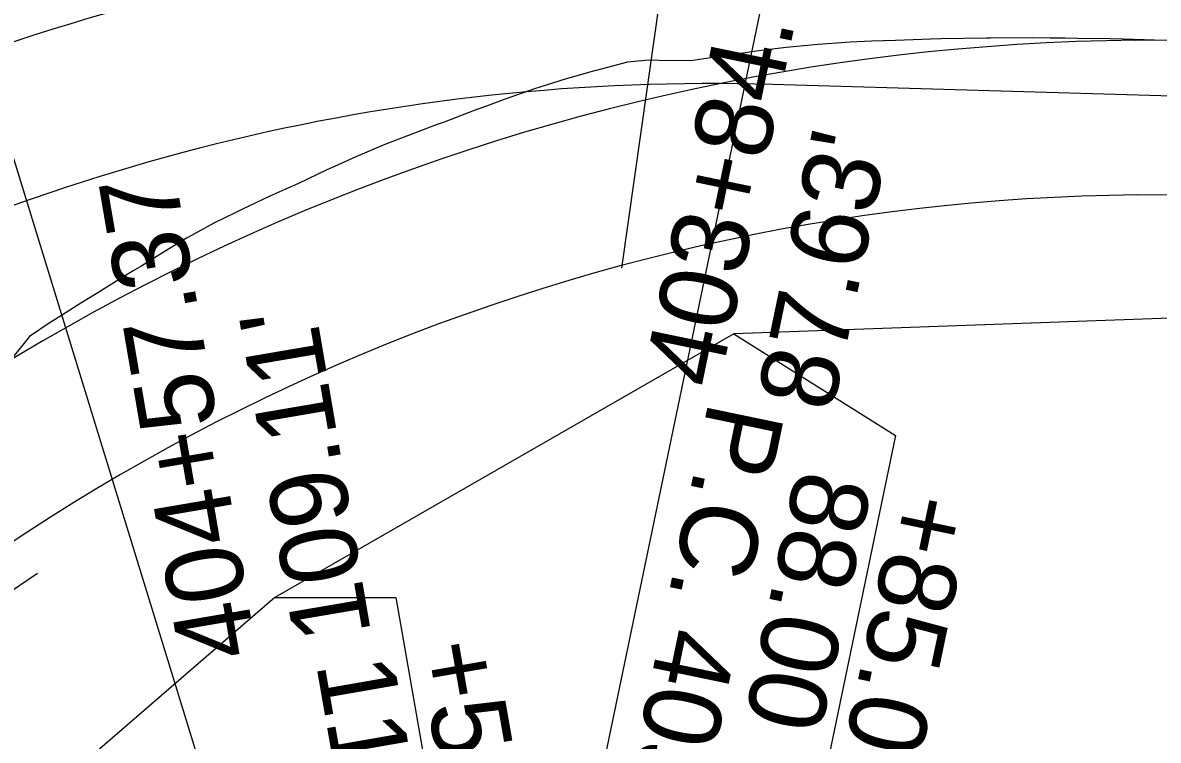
# Model space of a CAD drawing. Extents: x -70 to 701944, y -4 to 666871.
# Drawn here: x 668372.1 to 668460.3, y 656445.8 to 656501.5 of the extents above; entities that cross this region are included whole.
import ezdxf

# ---------------------------------------------------------------- set-up
doc = ezdxf.new("R2010")
doc.units = 0
for name, color, linetype in [('R_Detour', 7, 'Continuous'), ('R_Draft', 7, 'Continuous'), ('R_Erosion', 7, 'Continuous'), ('R_Horz Alg', 7, 'Continuous'), ('R_Horz Alg Annot', 7, 'Continuous'), ('R_No Plot', 7, 'Continuous'), ('R_Proposed Const Limits', 7, 'Continuous'), ('R_Proposed Road', 7, 'Continuous'), ('R_ROW', 7, 'Continuous'), ('R_Striping', 7, 'Continuous'), ('R_Temp Easement Annot', 7, 'Continuous'), ('R_Water Annot', 7, 'Continuous'), ('T_Vehicle Path Rt', 7, 'Continuous')]:
    doc.layers.add(name, color=color, linetype=linetype)

msp = doc.modelspace()

# ---------------------------------------------------------------- linework, layer by layer
at = {"layer": 'R_Detour'}
msp.add_line((668418.651, 656482.429), (668430.223, 656563.935), dxfattribs=at)
at = {"layer": 'R_Draft'}
msp.add_arc((668429.148, 656326.805), 201, 87.60787, 137.69213, dxfattribs=at)
at = {"layer": 'R_Erosion'}
msp.add_line((668458.583, 656500.108), (668547.644, 656500.931), dxfattribs=at)
msp.add_arc((668460.172, 656328.116), 172, 90.52937, 139.27052, dxfattribs=at)
at = {"layer": 'R_Horz Alg'}
msp.add_arc((668429.148, 656326.805), 201, 87.60787, 137.69213, dxfattribs=at)
msp.add_arc((668429.148, 656326.805), 201, 87.60787, 137.69213, dxfattribs=at)
at = {"layer": 'R_Horz Alg Annot'}
for points in [[(668442.23, 656564.108), (668409.161, 656405.278)], [(668350.192, 656559.811), (668406.513, 656376.805)]]:
    msp.add_lwpolyline(points, dxfattribs=at)
at = {"layer": 'R_No Plot'}
msp.add_line((668686.899, 656489.076), (668430.348, 656496.682), dxfattribs=at)
for radius in [172, 160]:
    msp.add_arc((668425.606, 656336.752), radius, 88.30186, 119.49853, dxfattribs=at)
at = {"layer": 'R_Proposed Const Limits'}
for points in [[(668460.028, 656500.122), (668457.592, 656500.189), (668456.567, 656500.211), (668454.048, 656500.252), (668453.043, 656500.262), (668451.926, 656500.28), (668450.51, 656500.296), (668447.289, 656500.281), (668446.972, 656500.277), (668443.437, 656500.209), (668442.657, 656500.189), (668439.907, 656500.102), (668438.033, 656500.03), (668436.381, 656499.958), (668433.892, 656499.792), (668433.606, 656499.767), (668431.409, 656499.54), (668429.302, 656499.278), (668428.934, 656499.229), (668426.468, 656498.883), (668425.026, 656498.664), (668424.012, 656498.503), (668421.546, 656498.552), (668420.749, 656498.564), (668419.087, 656498.416), (668416.664, 656497.768), (668416.522, 656497.728), (668414.258, 656497.085), (668412.359, 656496.506), (668411.872, 656496.34), (668409.51, 656495.513), (668408.265, 656495.06), (668407.168, 656494.653), (668404.847, 656493.759), (668404.229, 656493.536), (668402.534, 656492.909), (668400.241, 656492.027), (668400.236, 656492.025), (668397.976, 656491.073), (668396.322, 656490.323), (668395.739, 656490.054), (668393.524, 656489.007), (668392.476, 656488.528), (668391.313, 656488.015), (668389.126, 656486.977), (668388.67, 656486.756), (668386.962, 656485.911), (668384.953, 656484.808), (668384.84, 656484.741), (668382.76, 656483.486), (668381.357, 656482.616), (668380.707, 656482.205), (668378.662, 656480.954), (668377.814, 656480.429), (668376.634, 656479.703), (668374.626, 656478.443), (668374.319, 656478.247), (668372.655, 656477.122), (668371.172, 656475.294)], [(668354.904, 656445.384), (668356.741, 656447.125), (668357.298, 656447.637), (668358.616, 656448.829), (668360.516, 656450.505), (668360.986, 656450.912), (668362.423, 656452.177), (668364.34, 656453.845), (668364.711, 656454.163), (668366.286, 656455.48), (668368.313, 656457.012), (668368.597, 656457.223), (668371.173, 656457.338), (668373.259, 656458.749)]]:
    msp.add_lwpolyline(points, dxfattribs=at)
at = {"layer": 'R_Proposed Road'}
msp.add_line((668458.694, 656488.109), (668641.673, 656489.799), dxfattribs=at)
for centre, radius, start, end in [((668402.241, 656352.715), 200, 96.75168, 140.54981), ((668460.172, 656328.116), 160, 90.52937, 139.27052)]:
    msp.add_arc(centre, radius, start, end, dxfattribs=at)
at = {"layer": 'R_ROW'}
msp.add_lwpolyline([(668686.761, 656484.973), (668646.749, 656485.202), (668427.356, 656477.317), (668391.693, 656456.874), (668341.518, 656413.549)], dxfattribs=at)
at = {"layer": 'R_Striping'}
for radius in [202, 198]:
    msp.add_arc((668415.727, 656340.776), radius, 92.53312, 140.42224, dxfattribs=at)
at = {"layer": 'R_Temp Easement Annot'}
for points in [[(668427.356, 656477.317), (668439.913, 656469.45), (668432.779, 656435.185)], [(668391.665, 656456.874), (668401.1, 656456.874), (668407.117, 656422.395)]]:
    msp.add_lwpolyline(points, dxfattribs=at)
at = {"layer": 'R_Water Annot'}
msp.add_arc((668429.148, 656326.805), 201, 87.60787, 137.69213, dxfattribs=at)
at = {"layer": 'T_Vehicle Path Rt'}
msp.add_arc((668415.727, 656340.776), 197, 92.53312, 140.42224, dxfattribs=at)

# ---------------------------------------------------------------- texts
at = {"layer": 'R_Horz Alg Annot'}
msp.add_text('P.C. 403+88.13', height=6, rotation=258.23901, dxfattribs=at).set_placement((668425.419, 656472.231))
at = {"layer": 'R_No Plot'}
for s, rotation, p in [('403+84.78 ', 78.23889, (668426.176, 656472.943)), ("87.63' ", 78.23889, (668434.987, 656471.109)), ('404+57.37 ', 99.70254, (668390.318, 656452.538)), ("109.11' ", 99.70254, (668399.189, 656454.055))]:
    msp.add_text(s, height=6, rotation=rotation, dxfattribs=at).set_placement(p)
at = {"layer": 'R_Temp Easement Annot'}
for s, rotation, p in [('88.00', 258.23889, (668432.245, 656466.961)), ('+85.00', 258.23889, (668440.077, 656465.33)), ('+58.00', 279.89891, (668402.773, 656453.105)), ('110.00', 279.89891, (668394.892, 656451.73))]:
    msp.add_text(s, height=6, rotation=rotation, dxfattribs=at).set_placement(p)

doc.saveas('drawing.dxf')
